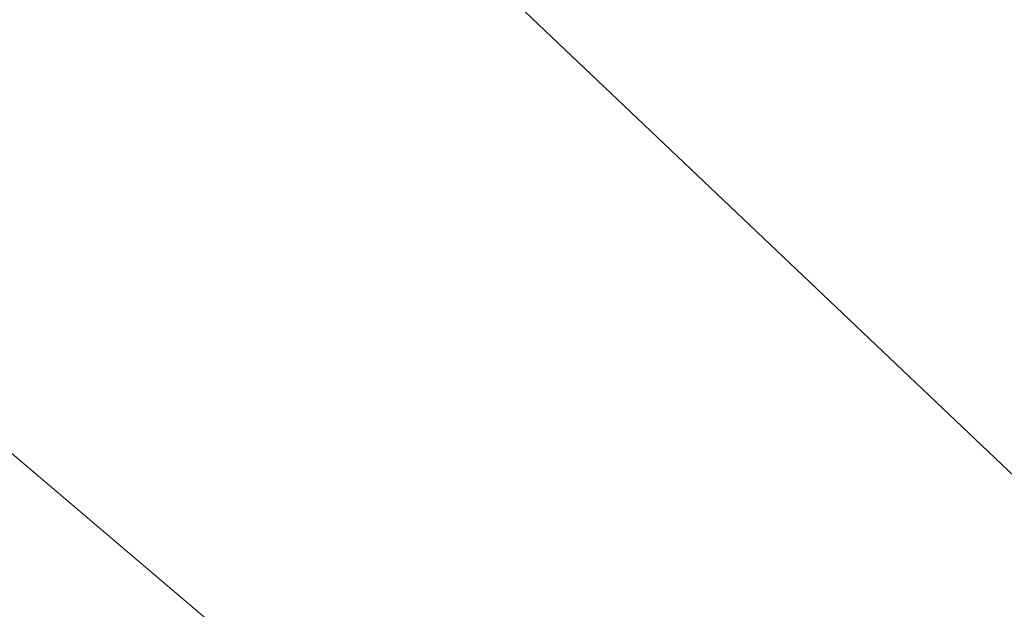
# Model space of a CAD drawing. Header units: millimetres. Extents: x 162876 to 168130, y 402614 to 405602.
# Tile 926 of 1056: x 165516 to 165534, y 403905 to 403915. Entities that reach past the tile are written whole.
import ezdxf

# ---------------------------------------------------------------- set-up
doc = ezdxf.new("R2010")
doc.units = ezdxf.units.MM
for name, color, linetype, lineweight in [('X-CA190022.004-UO-BGT_Ondergrond$0$GE_401_OTDErf_Vlak_GEM', 253, 'Continuous', 9), ('X-CA190022.004-UO-BGT_Ondergrond$0$GE_601_PNDgrondvlakpand_Vlak_MV_GEM', 34, 'Continuous', 35), ('X-CA190022.004-UO-KAD_Percelen$0$B-WE-KG-GRENS_PERCEEL-GV', 150, 'Continuous', 9), ('X-CA190022.004-UO-OPB_Opbreek_v0.1$0$V-WE-VH-VERHARDING_TEGEL-A-200', 252, 'Continuous', 18)]:
    doc.layers.add(name, color=color, linetype=linetype, lineweight=lineweight)

msp = doc.modelspace()

# ---------------------------------------------------------------- hatches: boundary and pattern name
at = {"layer": 'X-CA190022.004-UO-OPB_Opbreek_v0.1$0$V-WE-VH-VERHARDING_TEGEL-A-200'}
h = msp.add_hatch(dxfattribs=at)
h.set_pattern_fill('AVH-TEGEL_300X300_HALFST-SO', color=256, scale=2, pattern_type=2)
h.set_pattern_definition([(0, (0, 0), (0.6, 0.3), [0.6, -0.6]), (90, (0, 0), (-0.6, 4e-17), [])])
edge = h.paths.add_edge_path()
edge.add_line((165468.511, 403879.88), (165470.312, 403879.378))
edge.add_line((165470.312, 403879.378), (165470.353, 403879.579))
edge.add_arc((165621.535, 403843.82), 155.353, 166.26285, 166.69237, ccw=False)
edge.add_arc((165501.669, 403873.13), 31.956, 144.7192, 166.2762, ccw=False)
edge.add_arc((165508.158, 403869.431), 39.396, 137.8468, 145.7791, ccw=False)
edge.add_line((165478.952, 403895.871), (165480.045, 403897.03))
edge.add_line((165480.045, 403897.03), (165509.516, 403928.289))
edge.add_line((165509.516, 403928.289), (165514.018, 403932.911))
edge.add_arc((165515.302, 403931.405), 1.979, 52.1378, 130.4467, ccw=False)
edge.add_line((165516.516, 403932.967), (165517.007, 403932.534))
edge.add_line((165517.007, 403932.534), (165524.086, 403926.284))
edge.add_line((165524.086, 403926.284), (165525.346, 403927.724))
edge.add_line((165525.346, 403927.724), (165518.027, 403934.162))
edge.add_arc((165515.301, 403931.481), 3.824, 44.5335, 128.0137)
edge.add_line((165512.946, 403934.493), (165512.226, 403933.766))
edge.add_line((165512.226, 403933.766), (165509.75, 403931.291))
edge.add_line((165509.75, 403931.291), (165480.243, 403899.964))
edge.add_line((165480.243, 403899.964), (165478.005, 403897.589))
edge.add_arc((165523.18, 403857.292), 60.536, 138.26659, 144.36717)
edge.add_arc((165502.046, 403873), 34.211, 145.128, 166.3901)
edge.add_arc((165598.905, 403848.731), 134.063, 166.05012, 166.56496)

# ---------------------------------------------------------------- linework, layer by layer
at = {"layer": 'X-CA190022.004-UO-BGT_Ondergrond$0$GE_401_OTDErf_Vlak_GEM', "flags": 128}
msp.add_lwpolyline([(165475.856, 403840.688), (165471.251, 403861.21), (165478.197, 403864.547), (165481.737, 403866.247), (165491.124, 403870.755), (165512.35, 403880.95), (165510.661, 403882.579), (165509.24, 403883.95), (165508.858, 403883.764), (165504.2, 403888.18), (165501.75, 403890.633), (165487.482, 403902.701), (165499.634, 403908.667), (165524.544, 403920.283), (165523.107, 403917.625), (165542.892, 403898.827)], dxfattribs=at)
at = {"layer": 'X-CA190022.004-UO-BGT_Ondergrond$0$GE_601_PNDgrondvlakpand_Vlak_MV_GEM', "flags": 128}
msp.add_lwpolyline([(165528.934, 403922.348), (165548.089, 403904.363), (165542.892, 403898.827), (165523.107, 403917.625), (165524.544, 403920.283), (165528.461, 403922.14), (165528.923, 403922.359), (165528.934, 403922.348)], dxfattribs=at)
at = {"layer": 'X-CA190022.004-UO-KAD_Percelen$0$B-WE-KG-GRENS_PERCEEL-GV', "flags": 128}
for points in [[(165562.785, 403891.484), (165545.723, 403906.991), (165529.8, 403922.245), (165516.162, 403915.666), (165512.226, 403911.222), (165551.363, 403877.959)], [(165544.369, 403869.579), (165551.363, 403877.959), (165512.226, 403911.222), (165505.303, 403903.521)]]:
    msp.add_lwpolyline(points, close=True, dxfattribs=at)

doc.saveas('drawing.dxf')
